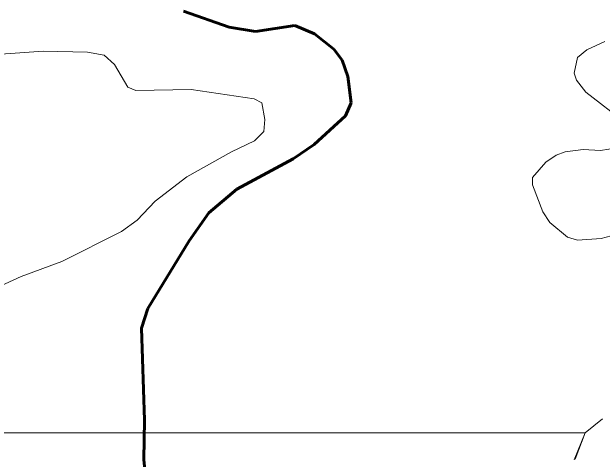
# Model space of a CAD drawing. Extents: x -1643653 to 4543381, y 1624270 to 13878484.
# Drawn here: x 573531 to 578592, y 8991048 to 8994882 of the extents above; entities that cross this region are included whole.
import ezdxf

# ---------------------------------------------------------------- set-up
doc = ezdxf.new("R2010")
doc.units = 0
doc.header["$LTSCALE"] = 200
doc.linetypes.add('LONG_DASH_SHORT_DASH', pattern=[9.9, 6, -1.2, 1.5, -1.2])
for name, color, linetype, lineweight in [('25', 7, 'Continuous', 13), ('60', 7, 'Continuous', 13), ('7', 7, 'LONG_DASH_SHORT_DASH', 60)]:
    doc.layers.add(name, color=color, linetype=linetype, lineweight=lineweight)

msp = doc.modelspace()

# ---------------------------------------------------------------- linework, layer by layer
at = {"layer": '25'}
msp.add_line((578359.3, 8991047.5), (578446.9, 8991274.5), dxfattribs=at)
for points in [[(578790.1, 8993930), (578451.3, 8994193.1), (578370.9, 8994297.2), (578351.4, 8994355.6), (578379.6, 8994492.1), (578461.3, 8994556.7), (578615, 8994628.2)], [(578790.1, 8993930), (578451.3, 8994193.1), (578370.9, 8994297.2), (578351.4, 8994355.6), (578379.6, 8994492.1), (578461.3, 8994556.7), (578615, 8994628.2)], [(573275.2, 8994507.1), (573798.6, 8994543.9), (574179, 8994537.4), (574321.5, 8994509.3), (574410.9, 8994430.6), (574526.9, 8994235), (574593.8, 8994206.8), (575069.7, 8994217.5), (575607.7, 8994137.4), (575672.8, 8994102.6), (575700.9, 8993960), (575690, 8993856.5), (575611.7, 8993776), (575415.4, 8993683.4), (575030.8, 8993467.3), (574760.4, 8993259.6), (574604.9, 8993095.5)], [(573275.2, 8994507.1), (573798.6, 8994543.9), (574179, 8994537.4), (574321.5, 8994509.3), (574410.9, 8994430.6), (574526.9, 8994235), (574593.8, 8994206.8), (575069.7, 8994217.5), (575607.7, 8994137.4), (575672.8, 8994102.6), (575700.9, 8993960), (575690, 8993856.5), (575611.7, 8993776), (575415.4, 8993683.4), (575030.8, 8993467.3), (574760.4, 8993259.6), (574604.9, 8993095.5)], [(578840, 8993009.1), (578582.4, 8992940.3), (578379.1, 8992925.9), (578292.9, 8992950.7), (578143.9, 8993075.8), (578083.2, 8993169), (577995.1, 8993400.6), (577994.6, 8993460.8), (578109.2, 8993594.8), (578195.8, 8993653.3), (578273.4, 8993681.3), (578427.8, 8993703), (578578, 8993693.5), (578718.8, 8993716)], [(578840, 8993009.1), (578582.4, 8992940.3), (578379.1, 8992925.9), (578292.9, 8992950.7), (578143.9, 8993075.8), (578083.2, 8993169), (577995.1, 8993400.6), (577994.6, 8993460.8), (578109.2, 8993594.8), (578195.8, 8993653.3), (578273.4, 8993681.3), (578427.8, 8993703), (578578, 8993693.5), (578718.8, 8993716)], [(574604.9, 8993095.5), (574470.8, 8992998.2), (573958.5, 8992743.1), (573612.4, 8992613.3), (573265.1, 8992456.7), (573136.5, 8992373), (572873.3, 8992152.9), (572626.3, 8991880.2), (572549.3, 8991828.8), (572375.9, 8991770.2), (572289.7, 8991707.6), (572272.4, 8991674.5), (572272.4, 8991435), (572334.3, 8991274.5), (578446.9, 8991274.5)], [(574604.9, 8993095.5), (574470.8, 8992998.2), (573958.5, 8992743.1), (573612.4, 8992613.3), (573265.1, 8992456.7), (573136.5, 8992373), (572873.3, 8992152.9), (572626.3, 8991880.2), (572549.3, 8991828.8), (572375.9, 8991770.2), (572289.7, 8991707.6), (572272.4, 8991674.5), (572272.4, 8991435), (572334.3, 8991274.5)], [(578446.9, 8991274.5), (578595.4, 8991394.1)], [(578446.9, 8991274.5), (578595.4, 8991394.1)], [(578351.6, 8991043.2), (578446.9, 8991274.5), (572334.3, 8991274.5), (572447.3, 8991102.9), (572499.8, 8991033.9)]]:
    msp.add_lwpolyline(points, dxfattribs=at)
at = {"layer": '60', "lineweight": 25}
msp.add_spline([(814781, 9009175.5), (814787.2, 9009173.4), (814796.9, 9009173.4), (814799.4, 9009172.4), (814805.1, 9009174.5), (814805.6, 9009176.5), (814811.7, 9009179.5), (814811.7, 9009179.5), (814801.5, 9009181), (814790.7, 9009181.5), (814784.1, 9009183.1), (814777.4, 9009185.1), (814778.4, 9009175.5)], degree=3, dxfattribs=at)
at = {"layer": '7'}
msp.add_lwpolyline([(575001.4, 8994887.2), (575394, 8994749.3), (575618.8, 8994712.5), (575955.7, 8994764.3), (576124.6, 8994693), (576292.4, 8994562), (576364.1, 8994468.9), (576412.1, 8994327.7), (576440.1, 8994102.6), (576392.7, 8993990.5), (576122.7, 8993744.2), (575943, 8993623), (575458.6, 8993363.4), (575221, 8993160.3), (575052.4, 8992918.2), (574695.8, 8992339.1), (574641.7, 8992170), (574667.6, 8991383.4), (574663.3, 8991045.9), (574695.7, 8990709.2), (574803.7, 8990112.5), (574922.1, 8989769.7)], dxfattribs=at)

doc.saveas('drawing.dxf')
